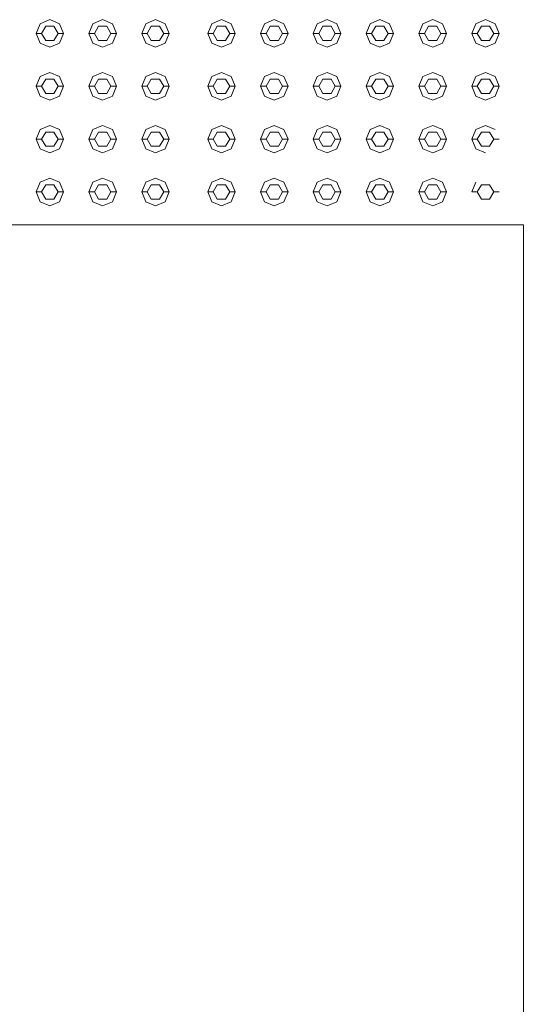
# Model space of a CAD drawing. Header units: millimetres. Extents: x 2 to 902, y -447 to 199.
# Tile 808 of 1056: x 14.321 to 15.237, y 189.634 to 191.422. Entities that reach past the tile are written whole.
import ezdxf

# ---------------------------------------------------------------- set-up
doc = ezdxf.new("R2010")
doc.units = ezdxf.units.MM
doc.header["$MEASUREMENT"] = 0
doc.layers.add('IFC-Elemento construtivo genérico-Contorno', color=253, linetype='Continuous', lineweight=5)
doc.layers.add('IFC-Laje-Contorno', color=134, linetype='Continuous', lineweight=5)

msp = doc.modelspace()

# ---------------------------------------------------------------- linework, layer by layer
at = {"layer": 'IFC-Elemento construtivo genérico-Contorno', "color": 7, "lineweight": 5}
for p, q in [((14.3508, 191.3973), (14.3581, 191.4149)), ((14.3581, 191.4149), (14.3758, 191.4223)), ((14.3608, 191.3973), (14.3683, 191.4102)), ((14.3683, 191.4102), (14.3833, 191.4102)), ((14.3758, 191.4223), (14.3935, 191.4149)), ((14.3833, 191.4102), (14.3908, 191.3973)), ((14.3935, 191.4149), (14.4008, 191.3973)), ((14.4468, 191.3973), (14.4541, 191.4149)), ((14.4541, 191.4149), (14.4718, 191.4223)), ((14.4568, 191.3973), (14.4643, 191.4102)), ((14.4643, 191.4102), (14.4793, 191.4102)), ((14.4718, 191.4223), (14.4895, 191.4149)), ((14.4793, 191.4102), (14.4868, 191.3973)), ((14.4895, 191.4149), (14.4968, 191.3973)), ((14.5428, 191.3973), (14.5501, 191.4149)), ((14.5501, 191.4149), (14.5678, 191.4223)), ((14.5528, 191.3973), (14.5603, 191.4102)), ((14.5603, 191.4102), (14.5753, 191.4102)), ((14.5678, 191.4223), (14.5855, 191.4149)), ((14.5753, 191.4102), (14.5828, 191.3973)), ((14.5855, 191.4149), (14.5928, 191.3973)), ((14.6628, 191.3973), (14.6701, 191.4149)), ((14.6701, 191.4149), (14.6878, 191.4223)), ((14.6728, 191.3973), (14.6803, 191.4102)), ((14.6803, 191.4102), (14.6953, 191.4102)), ((14.6878, 191.4223), (14.7055, 191.4149)), ((14.6953, 191.4102), (14.7028, 191.3973)), ((14.7055, 191.4149), (14.7128, 191.3973)), ((14.7588, 191.3973), (14.7661, 191.4149)), ((14.7661, 191.4149), (14.7838, 191.4223)), ((14.7688, 191.3973), (14.7763, 191.4102)), ((14.7763, 191.4102), (14.7913, 191.4102)), ((14.7838, 191.4223), (14.8015, 191.4149)), ((14.7913, 191.4102), (14.7988, 191.3973)), ((14.8015, 191.4149), (14.8088, 191.3973)), ((14.8548, 191.3973), (14.8621, 191.4149)), ((14.8621, 191.4149), (14.8798, 191.4223)), ((14.8648, 191.3973), (14.8723, 191.4102)), ((14.8723, 191.4102), (14.8873, 191.4102)), ((14.8798, 191.4223), (14.8975, 191.4149)), ((14.8873, 191.4102), (14.8948, 191.3973)), ((14.8975, 191.4149), (14.9048, 191.3973)), ((14.9508, 191.3973), (14.9581, 191.4149)), ((14.9581, 191.4149), (14.9758, 191.4223)), ((14.9608, 191.3973), (14.9683, 191.4102)), ((14.9683, 191.4102), (14.9833, 191.4102)), ((14.9758, 191.4223), (14.9935, 191.4149)), ((14.9833, 191.4102), (14.9908, 191.3973)), ((14.9935, 191.4149), (15.0008, 191.3973)), ((15.0468, 191.3973), (15.0541, 191.4149)), ((15.0541, 191.4149), (15.0718, 191.4223)), ((15.0568, 191.3973), (15.0643, 191.4102)), ((15.0643, 191.4102), (15.0793, 191.4102)), ((15.0718, 191.4223), (15.0895, 191.4149)), ((15.0793, 191.4102), (15.0868, 191.3973)), ((15.0895, 191.4149), (15.0968, 191.3973)), ((15.1428, 191.3973), (15.1501, 191.4149)), ((15.1501, 191.4149), (15.1678, 191.4223)), ((15.1528, 191.3973), (15.1603, 191.4102)), ((15.1603, 191.4102), (15.1753, 191.4102)), ((15.1678, 191.4223), (15.1855, 191.4149)), ((15.1753, 191.4102), (15.1828, 191.3973)), ((15.1855, 191.4149), (15.1928, 191.3973)), ((14.3508, 191.3973), (14.3608, 191.3973)), ((14.3508, 191.3973), (14.3581, 191.3796)), ((14.3608, 191.3973), (14.3683, 191.3843)), ((14.3833, 191.3843), (14.3908, 191.3973)), ((14.3908, 191.3973), (14.4008, 191.3973)), ((14.3935, 191.3796), (14.4008, 191.3973)), ((14.4468, 191.3973), (14.4568, 191.3973)), ((14.4468, 191.3973), (14.4541, 191.3796)), ((14.4568, 191.3973), (14.4643, 191.3843)), ((14.4793, 191.3843), (14.4868, 191.3973)), ((14.4868, 191.3973), (14.4968, 191.3973)), ((14.4895, 191.3796), (14.4968, 191.3973)), ((14.5428, 191.3973), (14.5528, 191.3973)), ((14.5428, 191.3973), (14.5501, 191.3796)), ((14.5528, 191.3973), (14.5603, 191.3843)), ((14.5753, 191.3843), (14.5828, 191.3973)), ((14.5828, 191.3973), (14.5928, 191.3973)), ((14.5855, 191.3796), (14.5928, 191.3973)), ((14.6628, 191.3973), (14.6728, 191.3973)), ((14.6628, 191.3973), (14.6701, 191.3796)), ((14.6728, 191.3973), (14.6803, 191.3843)), ((14.6953, 191.3843), (14.7028, 191.3973)), ((14.7028, 191.3973), (14.7128, 191.3973)), ((14.7055, 191.3796), (14.7128, 191.3973)), ((14.7588, 191.3973), (14.7688, 191.3973)), ((14.7588, 191.3973), (14.7661, 191.3796)), ((14.7688, 191.3973), (14.7763, 191.3843)), ((14.7913, 191.3843), (14.7988, 191.3973)), ((14.7988, 191.3973), (14.8088, 191.3973)), ((14.8015, 191.3796), (14.8088, 191.3973)), ((14.8548, 191.3973), (14.8648, 191.3973)), ((14.8548, 191.3973), (14.8621, 191.3796)), ((14.8648, 191.3973), (14.8723, 191.3843)), ((14.8873, 191.3843), (14.8948, 191.3973)), ((14.8948, 191.3973), (14.9048, 191.3973)), ((14.8975, 191.3796), (14.9048, 191.3973)), ((14.9508, 191.3973), (14.9608, 191.3973)), ((14.9508, 191.3973), (14.9581, 191.3796)), ((14.9608, 191.3973), (14.9683, 191.3843)), ((14.9833, 191.3843), (14.9908, 191.3973)), ((14.9908, 191.3973), (15.0008, 191.3973)), ((14.9935, 191.3796), (15.0008, 191.3973)), ((15.0468, 191.3973), (15.0568, 191.3973)), ((15.0468, 191.3973), (15.0541, 191.3796)), ((15.0568, 191.3973), (15.0643, 191.3843)), ((15.0793, 191.3843), (15.0868, 191.3973)), ((15.0868, 191.3973), (15.0968, 191.3973)), ((15.0895, 191.3796), (15.0968, 191.3973)), ((15.1428, 191.3973), (15.1528, 191.3973)), ((15.1428, 191.3973), (15.1501, 191.3796)), ((15.1528, 191.3973), (15.1603, 191.3843)), ((15.1753, 191.3843), (15.1828, 191.3973)), ((15.1828, 191.3973), (15.1928, 191.3973)), ((15.1855, 191.3796), (15.1928, 191.3973)), ((14.3581, 191.3796), (14.3758, 191.3723)), ((14.3683, 191.3843), (14.3833, 191.3843)), ((14.3758, 191.3723), (14.3935, 191.3796)), ((14.4541, 191.3796), (14.4718, 191.3723)), ((14.4643, 191.3843), (14.4793, 191.3843)), ((14.4718, 191.3723), (14.4895, 191.3796)), ((14.5501, 191.3796), (14.5678, 191.3723)), ((14.5603, 191.3843), (14.5753, 191.3843)), ((14.5678, 191.3723), (14.5855, 191.3796)), ((14.6701, 191.3796), (14.6878, 191.3723)), ((14.6803, 191.3843), (14.6953, 191.3843)), ((14.6878, 191.3723), (14.7055, 191.3796)), ((14.7661, 191.3796), (14.7838, 191.3723)), ((14.7763, 191.3843), (14.7913, 191.3843)), ((14.7838, 191.3723), (14.8015, 191.3796)), ((14.8621, 191.3796), (14.8798, 191.3723)), ((14.8723, 191.3843), (14.8873, 191.3843)), ((14.8798, 191.3723), (14.8975, 191.3796)), ((14.9581, 191.3796), (14.9758, 191.3723)), ((14.9683, 191.3843), (14.9833, 191.3843)), ((14.9758, 191.3723), (14.9935, 191.3796)), ((15.0541, 191.3796), (15.0718, 191.3723)), ((15.0643, 191.3843), (15.0793, 191.3843)), ((15.0718, 191.3723), (15.0895, 191.3796)), ((15.1501, 191.3796), (15.1678, 191.3723)), ((15.1603, 191.3843), (15.1753, 191.3843)), ((15.1678, 191.3723), (15.1855, 191.3796)), ((14.3581, 191.3189), (14.3758, 191.3263)), ((14.3758, 191.3263), (14.3935, 191.3189)), ((14.4541, 191.3189), (14.4718, 191.3263)), ((14.4718, 191.3263), (14.4895, 191.3189)), ((14.5501, 191.3189), (14.5678, 191.3263)), ((14.5678, 191.3263), (14.5855, 191.3189)), ((14.6701, 191.3189), (14.6878, 191.3263)), ((14.6878, 191.3263), (14.7055, 191.3189)), ((14.7661, 191.3189), (14.7838, 191.3263)), ((14.7838, 191.3263), (14.8015, 191.3189)), ((14.8621, 191.3189), (14.8798, 191.3263)), ((14.8798, 191.3263), (14.8975, 191.3189)), ((14.9581, 191.3189), (14.9758, 191.3263)), ((14.9758, 191.3263), (14.9935, 191.3189)), ((15.0541, 191.3189), (15.0718, 191.3263)), ((15.0718, 191.3263), (15.0895, 191.3189)), ((15.1501, 191.3189), (15.1678, 191.3263)), ((15.1678, 191.3263), (15.1855, 191.3189)), ((14.3508, 191.3013), (14.3581, 191.3189)), ((14.3508, 191.3013), (14.3608, 191.3013)), ((14.3508, 191.3013), (14.3581, 191.2836)), ((14.3608, 191.3013), (14.3683, 191.3142)), ((14.3608, 191.3013), (14.3683, 191.2883)), ((14.3683, 191.3142), (14.3833, 191.3142)), ((14.3833, 191.3142), (14.3908, 191.3013)), ((14.3833, 191.2883), (14.3908, 191.3013)), ((14.3908, 191.3013), (14.4008, 191.3013)), ((14.3935, 191.3189), (14.4008, 191.3013)), ((14.3935, 191.2836), (14.4008, 191.3013)), ((14.4468, 191.3013), (14.4541, 191.3189)), ((14.4468, 191.3013), (14.4568, 191.3013)), ((14.4468, 191.3013), (14.4541, 191.2836)), ((14.4568, 191.3013), (14.4643, 191.3142)), ((14.4568, 191.3013), (14.4643, 191.2883)), ((14.4643, 191.3142), (14.4793, 191.3142)), ((14.4793, 191.3142), (14.4868, 191.3013)), ((14.4793, 191.2883), (14.4868, 191.3013)), ((14.4868, 191.3013), (14.4968, 191.3013)), ((14.4895, 191.3189), (14.4968, 191.3013)), ((14.4895, 191.2836), (14.4968, 191.3013)), ((14.5428, 191.3013), (14.5501, 191.3189)), ((14.5428, 191.3013), (14.5528, 191.3013)), ((14.5428, 191.3013), (14.5501, 191.2836)), ((14.5528, 191.3013), (14.5603, 191.3142)), ((14.5528, 191.3013), (14.5603, 191.2883)), ((14.5603, 191.3142), (14.5753, 191.3142)), ((14.5753, 191.3142), (14.5828, 191.3013)), ((14.5753, 191.2883), (14.5828, 191.3013)), ((14.5828, 191.3013), (14.5928, 191.3013)), ((14.5855, 191.3189), (14.5928, 191.3013)), ((14.5855, 191.2836), (14.5928, 191.3013)), ((14.6628, 191.3013), (14.6701, 191.3189)), ((14.6628, 191.3013), (14.6728, 191.3013)), ((14.6628, 191.3013), (14.6701, 191.2836)), ((14.6728, 191.3013), (14.6803, 191.3142)), ((14.6728, 191.3013), (14.6803, 191.2883)), ((14.6803, 191.3142), (14.6953, 191.3142)), ((14.6953, 191.3142), (14.7028, 191.3013)), ((14.6953, 191.2883), (14.7028, 191.3013)), ((14.7028, 191.3013), (14.7128, 191.3013)), ((14.7055, 191.3189), (14.7128, 191.3013)), ((14.7055, 191.2836), (14.7128, 191.3013)), ((14.7588, 191.3013), (14.7661, 191.3189)), ((14.7588, 191.3013), (14.7688, 191.3013)), ((14.7588, 191.3013), (14.7661, 191.2836)), ((14.7688, 191.3013), (14.7763, 191.3142)), ((14.7688, 191.3013), (14.7763, 191.2883)), ((14.7763, 191.3142), (14.7913, 191.3142)), ((14.7913, 191.3142), (14.7988, 191.3013)), ((14.7913, 191.2883), (14.7988, 191.3013)), ((14.7988, 191.3013), (14.8088, 191.3013)), ((14.8015, 191.3189), (14.8088, 191.3013)), ((14.8015, 191.2836), (14.8088, 191.3013)), ((14.8548, 191.3013), (14.8621, 191.3189)), ((14.8548, 191.3013), (14.8648, 191.3013)), ((14.8548, 191.3013), (14.8621, 191.2836)), ((14.8648, 191.3013), (14.8723, 191.3142)), ((14.8648, 191.3013), (14.8723, 191.2883)), ((14.8723, 191.3142), (14.8873, 191.3142)), ((14.8873, 191.3142), (14.8948, 191.3013)), ((14.8873, 191.2883), (14.8948, 191.3013)), ((14.8948, 191.3013), (14.9048, 191.3013)), ((14.8975, 191.3189), (14.9048, 191.3013)), ((14.8975, 191.2836), (14.9048, 191.3013)), ((14.9508, 191.3013), (14.9581, 191.3189)), ((14.9508, 191.3013), (14.9608, 191.3013)), ((14.9508, 191.3013), (14.9581, 191.2836)), ((14.9608, 191.3013), (14.9683, 191.3142)), ((14.9608, 191.3013), (14.9683, 191.2883)), ((14.9683, 191.3142), (14.9833, 191.3142)), ((14.9833, 191.3142), (14.9908, 191.3013)), ((14.9833, 191.2883), (14.9908, 191.3013)), ((14.9908, 191.3013), (15.0008, 191.3013)), ((14.9935, 191.3189), (15.0008, 191.3013)), ((14.9935, 191.2836), (15.0008, 191.3013)), ((15.0468, 191.3013), (15.0541, 191.3189)), ((15.0468, 191.3013), (15.0568, 191.3013)), ((15.0468, 191.3013), (15.0541, 191.2836)), ((15.0568, 191.3013), (15.0643, 191.3142)), ((15.0568, 191.3013), (15.0643, 191.2883)), ((15.0643, 191.3142), (15.0793, 191.3142)), ((15.0793, 191.3142), (15.0868, 191.3013)), ((15.0793, 191.2883), (15.0868, 191.3013)), ((15.0868, 191.3013), (15.0968, 191.3013)), ((15.0895, 191.3189), (15.0968, 191.3013)), ((15.0895, 191.2836), (15.0968, 191.3013)), ((15.1428, 191.3013), (15.1501, 191.3189)), ((15.1428, 191.3013), (15.1528, 191.3013)), ((15.1428, 191.3013), (15.1501, 191.2836)), ((15.1528, 191.3013), (15.1603, 191.3142)), ((15.1528, 191.3013), (15.1603, 191.2883)), ((15.1603, 191.3142), (15.1753, 191.3142)), ((15.1753, 191.3142), (15.1828, 191.3013)), ((15.1753, 191.2883), (15.1828, 191.3013)), ((15.1828, 191.3013), (15.1928, 191.3013)), ((15.1855, 191.3189), (15.1928, 191.3013)), ((15.1855, 191.2836), (15.1928, 191.3013)), ((14.3581, 191.2836), (14.3758, 191.2763)), ((14.3683, 191.2883), (14.3833, 191.2883)), ((14.3758, 191.2763), (14.3935, 191.2836)), ((14.4541, 191.2836), (14.4718, 191.2763)), ((14.4643, 191.2883), (14.4793, 191.2883)), ((14.4718, 191.2763), (14.4895, 191.2836)), ((14.5501, 191.2836), (14.5678, 191.2763)), ((14.5603, 191.2883), (14.5753, 191.2883)), ((14.5678, 191.2763), (14.5855, 191.2836)), ((14.6701, 191.2836), (14.6878, 191.2763)), ((14.6803, 191.2883), (14.6953, 191.2883)), ((14.6878, 191.2763), (14.7055, 191.2836)), ((14.7661, 191.2836), (14.7838, 191.2763)), ((14.7763, 191.2883), (14.7913, 191.2883)), ((14.7838, 191.2763), (14.8015, 191.2836)), ((14.8621, 191.2836), (14.8798, 191.2763)), ((14.8723, 191.2883), (14.8873, 191.2883)), ((14.8798, 191.2763), (14.8975, 191.2836)), ((14.9581, 191.2836), (14.9758, 191.2763)), ((14.9683, 191.2883), (14.9833, 191.2883)), ((14.9758, 191.2763), (14.9935, 191.2836)), ((15.0541, 191.2836), (15.0718, 191.2763)), ((15.0643, 191.2883), (15.0793, 191.2883)), ((15.0718, 191.2763), (15.0895, 191.2836)), ((15.1501, 191.2836), (15.1678, 191.2763)), ((15.1603, 191.2883), (15.1753, 191.2883)), ((15.1678, 191.2763), (15.1855, 191.2836)), ((14.3581, 191.2229), (14.3758, 191.2302)), ((14.3758, 191.2302), (14.3935, 191.2229)), ((14.4541, 191.2229), (14.4718, 191.2302)), ((14.4718, 191.2302), (14.4895, 191.2229)), ((14.5501, 191.2229), (14.5678, 191.2302)), ((14.5678, 191.2302), (14.5855, 191.2229)), ((14.6701, 191.2229), (14.6878, 191.2302)), ((14.6878, 191.2302), (14.7055, 191.2229)), ((14.7661, 191.2229), (14.7838, 191.2302)), ((14.7838, 191.2302), (14.8015, 191.2229)), ((14.8621, 191.2229), (14.8798, 191.2302)), ((14.8798, 191.2302), (14.8975, 191.2229)), ((14.9581, 191.2229), (14.9758, 191.2302)), ((14.9758, 191.2302), (14.9935, 191.2229)), ((15.0541, 191.2229), (15.0718, 191.2302)), ((15.0718, 191.2302), (15.0895, 191.2229)), ((15.1501, 191.2229), (15.1678, 191.2302)), ((15.1678, 191.2302), (15.1855, 191.2229)), ((14.3508, 191.2052), (14.3581, 191.2229)), ((14.3608, 191.2052), (14.3683, 191.2182)), ((14.3683, 191.2182), (14.3833, 191.2182)), ((14.3833, 191.2182), (14.3908, 191.2052)), ((14.3935, 191.2229), (14.4008, 191.2052)), ((14.4468, 191.2052), (14.4541, 191.2229)), ((14.4568, 191.2052), (14.4643, 191.2182)), ((14.4643, 191.2182), (14.4793, 191.2182)), ((14.4793, 191.2182), (14.4868, 191.2052)), ((14.4895, 191.2229), (14.4968, 191.2052)), ((14.5428, 191.2052), (14.5501, 191.2229)), ((14.5528, 191.2052), (14.5603, 191.2182)), ((14.5603, 191.2182), (14.5753, 191.2182)), ((14.5753, 191.2182), (14.5828, 191.2052)), ((14.5855, 191.2229), (14.5928, 191.2052)), ((14.6628, 191.2052), (14.6701, 191.2229)), ((14.6728, 191.2052), (14.6803, 191.2182)), ((14.6803, 191.2182), (14.6953, 191.2182)), ((14.6953, 191.2182), (14.7028, 191.2052)), ((14.7055, 191.2229), (14.7128, 191.2052)), ((14.7588, 191.2052), (14.7661, 191.2229)), ((14.7688, 191.2052), (14.7763, 191.2182)), ((14.7763, 191.2182), (14.7913, 191.2182)), ((14.7913, 191.2182), (14.7988, 191.2052)), ((14.8015, 191.2229), (14.8088, 191.2052)), ((14.8548, 191.2052), (14.8621, 191.2229)), ((14.8648, 191.2052), (14.8723, 191.2182)), ((14.8723, 191.2182), (14.8873, 191.2182)), ((14.8873, 191.2182), (14.8948, 191.2052)), ((14.8975, 191.2229), (14.9048, 191.2052)), ((14.9508, 191.2052), (14.9581, 191.2229)), ((14.9608, 191.2052), (14.9683, 191.2182)), ((14.9683, 191.2182), (14.9833, 191.2182)), ((14.9833, 191.2182), (14.9908, 191.2052)), ((14.9935, 191.2229), (15.0008, 191.2052)), ((15.0468, 191.2052), (15.0541, 191.2229)), ((15.0568, 191.2052), (15.0643, 191.2182)), ((15.0643, 191.2182), (15.0793, 191.2182)), ((15.0793, 191.2182), (15.0868, 191.2052)), ((15.0895, 191.2229), (15.0968, 191.2052)), ((15.1428, 191.2052), (15.1501, 191.2229)), ((15.1528, 191.2052), (15.1603, 191.2182)), ((15.1603, 191.2182), (15.1753, 191.2182)), ((15.1753, 191.2182), (15.1828, 191.2052)), ((14.3508, 191.2052), (14.3608, 191.2052)), ((14.3508, 191.2052), (14.3581, 191.1876)), ((14.3608, 191.2052), (14.3683, 191.1923)), ((14.3833, 191.1923), (14.3908, 191.2052)), ((14.3908, 191.2052), (14.4008, 191.2052)), ((14.3935, 191.1876), (14.4008, 191.2052)), ((14.4468, 191.2052), (14.4568, 191.2052)), ((14.4468, 191.2052), (14.4541, 191.1876)), ((14.4568, 191.2052), (14.4643, 191.1923)), ((14.4793, 191.1923), (14.4868, 191.2052)), ((14.4868, 191.2052), (14.4968, 191.2052)), ((14.4895, 191.1876), (14.4968, 191.2052)), ((14.5428, 191.2052), (14.5528, 191.2052)), ((14.5428, 191.2052), (14.5501, 191.1876)), ((14.5528, 191.2052), (14.5603, 191.1923)), ((14.5753, 191.1923), (14.5828, 191.2052)), ((14.5828, 191.2052), (14.5928, 191.2052)), ((14.5855, 191.1876), (14.5928, 191.2052)), ((14.6628, 191.2052), (14.6728, 191.2052)), ((14.6628, 191.2052), (14.6701, 191.1876)), ((14.6728, 191.2052), (14.6803, 191.1923)), ((14.6953, 191.1923), (14.7028, 191.2052)), ((14.7028, 191.2052), (14.7128, 191.2052)), ((14.7055, 191.1876), (14.7128, 191.2052)), ((14.7588, 191.2052), (14.7688, 191.2052)), ((14.7588, 191.2052), (14.7661, 191.1876)), ((14.7688, 191.2052), (14.7763, 191.1923)), ((14.7913, 191.1923), (14.7988, 191.2052)), ((14.7988, 191.2052), (14.8088, 191.2052)), ((14.8015, 191.1876), (14.8088, 191.2052)), ((14.8548, 191.2052), (14.8648, 191.2052)), ((14.8548, 191.2052), (14.8621, 191.1876)), ((14.8648, 191.2052), (14.8723, 191.1923)), ((14.8873, 191.1923), (14.8948, 191.2052)), ((14.8948, 191.2052), (14.9048, 191.2052)), ((14.8975, 191.1876), (14.9048, 191.2052)), ((14.9508, 191.2052), (14.9608, 191.2052)), ((14.9508, 191.2052), (14.9581, 191.1876)), ((14.9608, 191.2052), (14.9683, 191.1923)), ((14.9833, 191.1923), (14.9908, 191.2052)), ((14.9908, 191.2052), (15.0008, 191.2052)), ((14.9935, 191.1876), (15.0008, 191.2052)), ((15.0468, 191.2052), (15.0568, 191.2052)), ((15.0468, 191.2052), (15.0541, 191.1876)), ((15.0568, 191.2052), (15.0643, 191.1923)), ((15.0793, 191.1923), (15.0868, 191.2052)), ((15.0868, 191.2052), (15.0968, 191.2052)), ((15.0895, 191.1876), (15.0968, 191.2052)), ((15.1428, 191.2052), (15.1528, 191.2052)), ((15.1428, 191.2052), (15.1501, 191.1876)), ((15.1528, 191.2052), (15.1603, 191.1923)), ((15.1753, 191.1923), (15.1828, 191.2052)), ((15.1828, 191.2052), (15.1928, 191.2052)), ((14.3581, 191.1876), (14.3758, 191.1802)), ((14.3683, 191.1923), (14.3833, 191.1923)), ((14.3758, 191.1802), (14.3935, 191.1876)), ((14.4541, 191.1876), (14.4718, 191.1802)), ((14.4643, 191.1923), (14.4793, 191.1923)), ((14.4718, 191.1802), (14.4895, 191.1876)), ((14.5501, 191.1876), (14.5678, 191.1802)), ((14.5603, 191.1923), (14.5753, 191.1923)), ((14.5678, 191.1802), (14.5855, 191.1876)), ((14.6701, 191.1876), (14.6878, 191.1802)), ((14.6803, 191.1923), (14.6953, 191.1923)), ((14.6878, 191.1802), (14.7055, 191.1876)), ((14.7661, 191.1876), (14.7838, 191.1802)), ((14.7763, 191.1923), (14.7913, 191.1923)), ((14.7838, 191.1802), (14.8015, 191.1876)), ((14.8621, 191.1876), (14.8798, 191.1802)), ((14.8723, 191.1923), (14.8873, 191.1923)), ((14.8798, 191.1802), (14.8975, 191.1876)), ((14.9581, 191.1876), (14.9758, 191.1802)), ((14.9683, 191.1923), (14.9833, 191.1923)), ((14.9758, 191.1802), (14.9935, 191.1876)), ((15.0541, 191.1876), (15.0718, 191.1802)), ((15.0643, 191.1923), (15.0793, 191.1923)), ((15.0718, 191.1802), (15.0895, 191.1876)), ((15.1501, 191.1876), (15.1678, 191.1802)), ((15.1603, 191.1923), (15.1753, 191.1923)), ((14.3508, 191.1093), (14.3581, 191.1269)), ((14.3581, 191.1269), (14.3758, 191.1343)), ((14.3758, 191.1343), (14.3935, 191.1269)), ((14.3935, 191.1269), (14.4008, 191.1093)), ((14.4468, 191.1093), (14.4541, 191.1269)), ((14.4541, 191.1269), (14.4718, 191.1343)), ((14.4718, 191.1343), (14.4895, 191.1269)), ((14.4895, 191.1269), (14.4968, 191.1093)), ((14.5428, 191.1093), (14.5501, 191.1269)), ((14.5501, 191.1269), (14.5678, 191.1343)), ((14.5678, 191.1343), (14.5855, 191.1269)), ((14.5855, 191.1269), (14.5928, 191.1093)), ((14.6628, 191.1093), (14.6701, 191.1269)), ((14.6701, 191.1269), (14.6878, 191.1343)), ((14.6878, 191.1343), (14.7055, 191.1269)), ((14.7055, 191.1269), (14.7128, 191.1093)), ((14.7588, 191.1093), (14.7661, 191.1269)), ((14.7661, 191.1269), (14.7838, 191.1343)), ((14.7838, 191.1343), (14.8015, 191.1269)), ((14.8015, 191.1269), (14.8088, 191.1093)), ((14.8548, 191.1093), (14.8621, 191.1269)), ((14.8621, 191.1269), (14.8798, 191.1343)), ((14.8798, 191.1343), (14.8975, 191.1269)), ((14.8975, 191.1269), (14.9048, 191.1093)), ((14.9508, 191.1093), (14.9581, 191.1269)), ((14.9581, 191.1269), (14.9758, 191.1343)), ((14.9758, 191.1343), (14.9935, 191.1269)), ((14.9935, 191.1269), (15.0008, 191.1093)), ((15.0468, 191.1093), (15.0541, 191.1269)), ((15.0541, 191.1269), (15.0718, 191.1343)), ((15.0718, 191.1343), (15.0895, 191.1269)), ((15.0895, 191.1269), (15.0968, 191.1093)), ((15.1428, 191.1093), (15.1501, 191.1269)), ((14.3508, 191.1093), (14.3608, 191.1093)), ((14.3508, 191.1093), (14.3581, 191.0916)), ((14.3608, 191.1093), (14.3683, 191.1222)), ((14.3608, 191.1093), (14.3683, 191.0963)), ((14.3683, 191.1222), (14.3833, 191.1222)), ((14.3833, 191.1222), (14.3908, 191.1093)), ((14.3833, 191.0963), (14.3908, 191.1093)), ((14.3908, 191.1093), (14.4008, 191.1093)), ((14.3935, 191.0916), (14.4008, 191.1093)), ((14.4468, 191.1093), (14.4568, 191.1093)), ((14.4468, 191.1093), (14.4541, 191.0916)), ((14.4568, 191.1093), (14.4643, 191.1222)), ((14.4568, 191.1093), (14.4643, 191.0963)), ((14.4643, 191.1222), (14.4793, 191.1222)), ((14.4793, 191.1222), (14.4868, 191.1093)), ((14.4793, 191.0963), (14.4868, 191.1093)), ((14.4868, 191.1093), (14.4968, 191.1093)), ((14.4895, 191.0916), (14.4968, 191.1093)), ((14.5428, 191.1093), (14.5528, 191.1093)), ((14.5428, 191.1093), (14.5501, 191.0916)), ((14.5528, 191.1093), (14.5603, 191.1222)), ((14.5528, 191.1093), (14.5603, 191.0963)), ((14.5603, 191.1222), (14.5753, 191.1222)), ((14.5753, 191.1222), (14.5828, 191.1093)), ((14.5753, 191.0963), (14.5828, 191.1093)), ((14.5828, 191.1093), (14.5928, 191.1093)), ((14.5855, 191.0916), (14.5928, 191.1093)), ((14.6628, 191.1093), (14.6728, 191.1093)), ((14.6628, 191.1093), (14.6701, 191.0916)), ((14.6728, 191.1093), (14.6803, 191.1222)), ((14.6728, 191.1093), (14.6803, 191.0963)), ((14.6803, 191.1222), (14.6953, 191.1222)), ((14.6953, 191.1222), (14.7028, 191.1093)), ((14.6953, 191.0963), (14.7028, 191.1093)), ((14.7028, 191.1093), (14.7128, 191.1093)), ((14.7055, 191.0916), (14.7128, 191.1093)), ((14.7588, 191.1093), (14.7688, 191.1093)), ((14.7588, 191.1093), (14.7661, 191.0916)), ((14.7688, 191.1093), (14.7763, 191.1222)), ((14.7688, 191.1093), (14.7763, 191.0963)), ((14.7763, 191.1222), (14.7913, 191.1222)), ((14.7913, 191.1222), (14.7988, 191.1093)), ((14.7913, 191.0963), (14.7988, 191.1093)), ((14.7988, 191.1093), (14.8088, 191.1093)), ((14.8015, 191.0916), (14.8088, 191.1093)), ((14.8548, 191.1093), (14.8648, 191.1093)), ((14.8548, 191.1093), (14.8621, 191.0916)), ((14.8648, 191.1093), (14.8723, 191.1222)), ((14.8648, 191.1093), (14.8723, 191.0963)), ((14.8723, 191.1222), (14.8873, 191.1222)), ((14.8873, 191.1222), (14.8948, 191.1093)), ((14.8873, 191.0963), (14.8948, 191.1093)), ((14.8948, 191.1093), (14.9048, 191.1093)), ((14.8975, 191.0916), (14.9048, 191.1093)), ((14.9508, 191.1093), (14.9608, 191.1093)), ((14.9508, 191.1093), (14.9581, 191.0916)), ((14.9608, 191.1093), (14.9683, 191.1222)), ((14.9608, 191.1093), (14.9683, 191.0963)), ((14.9683, 191.1222), (14.9833, 191.1222)), ((14.9833, 191.1222), (14.9908, 191.1093)), ((14.9833, 191.0963), (14.9908, 191.1093)), ((14.9908, 191.1093), (15.0008, 191.1093)), ((14.9935, 191.0916), (15.0008, 191.1093)), ((15.0468, 191.1093), (15.0568, 191.1093)), ((15.0468, 191.1093), (15.0541, 191.0916)), ((15.0568, 191.1093), (15.0643, 191.1222)), ((15.0568, 191.1093), (15.0643, 191.0963)), ((15.0643, 191.1222), (15.0793, 191.1222)), ((15.0793, 191.1222), (15.0868, 191.1093)), ((15.0793, 191.0963), (15.0868, 191.1093)), ((15.0868, 191.1093), (15.0968, 191.1093)), ((15.0895, 191.0916), (15.0968, 191.1093)), ((15.1428, 191.1093), (15.1528, 191.1093)), ((15.1528, 191.1093), (15.1603, 191.1222)), ((15.1528, 191.1093), (15.1603, 191.0963)), ((15.1603, 191.1222), (15.1753, 191.1222)), ((15.1753, 191.1222), (15.1828, 191.1093)), ((15.1753, 191.0963), (15.1828, 191.1093)), ((15.1828, 191.1093), (15.1928, 191.1093)), ((14.3581, 191.0916), (14.3758, 191.0843)), ((14.3683, 191.0963), (14.3833, 191.0963)), ((14.3758, 191.0843), (14.3935, 191.0916)), ((14.4541, 191.0916), (14.4718, 191.0843)), ((14.4643, 191.0963), (14.4793, 191.0963)), ((14.4718, 191.0843), (14.4895, 191.0916)), ((14.5501, 191.0916), (14.5678, 191.0843)), ((14.5603, 191.0963), (14.5753, 191.0963)), ((14.5678, 191.0843), (14.5855, 191.0916)), ((14.6701, 191.0916), (14.6878, 191.0843)), ((14.6803, 191.0963), (14.6953, 191.0963)), ((14.6878, 191.0843), (14.7055, 191.0916)), ((14.7661, 191.0916), (14.7838, 191.0843)), ((14.7763, 191.0963), (14.7913, 191.0963)), ((14.7838, 191.0843), (14.8015, 191.0916)), ((14.8621, 191.0916), (14.8798, 191.0843)), ((14.8723, 191.0963), (14.8873, 191.0963)), ((14.8798, 191.0843), (14.8975, 191.0916)), ((14.9581, 191.0916), (14.9758, 191.0843)), ((14.9683, 191.0963), (14.9833, 191.0963)), ((14.9758, 191.0843), (14.9935, 191.0916)), ((15.0541, 191.0916), (15.0718, 191.0843)), ((15.0643, 191.0963), (15.0793, 191.0963)), ((15.0718, 191.0843), (15.0895, 191.0916)), ((15.1603, 191.0963), (15.1753, 191.0963))]:
    msp.add_line(p, q, dxfattribs=at)
at = {"layer": 'IFC-Laje-Contorno', "color": 7, "lineweight": 5}
for p, q in [((13.7366, 191.0493), (14.3372, 191.0493)), ((14.3372, 191.0493), (15.2366, 191.0493)), ((15.2366, 189.8671), (15.2366, 191.0493)), ((15.2366, 188.4814), (15.2366, 189.8671))]:
    msp.add_line(p, q, dxfattribs=at)

doc.saveas('drawing.dxf')
